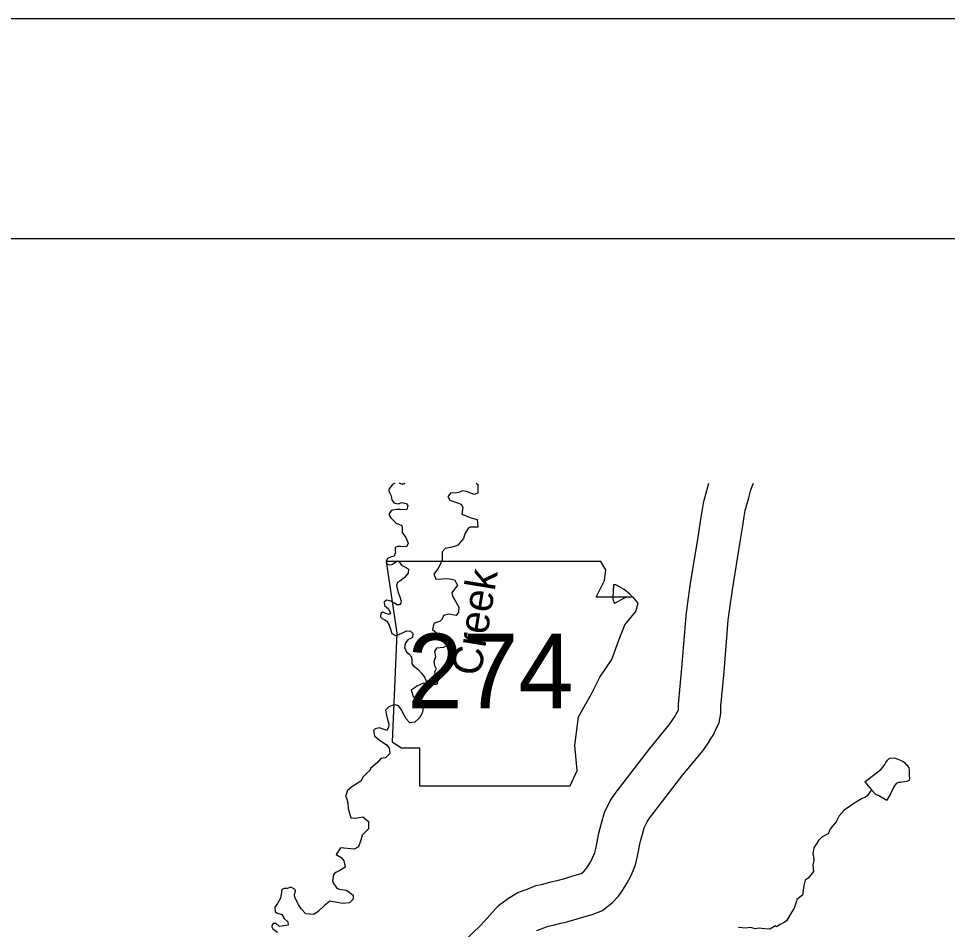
# Model space of a CAD drawing. Extents: x -492261 to -432772, y 1441225 to 1452922.
# Drawn here: x -459727.6 to -459563.1, y 1452485.3 to 1452646.6 of the extents above; entities that cross this region are included whole.
import ezdxf

# ---------------------------------------------------------------- set-up
doc = ezdxf.new("R2010")
doc.units = 0
for name, color, linetype in [('Default', 7, 'Continuous'), ('R_Border', 7, 'Continuous'), ('R_No Plot', 7, 'Continuous')]:
    doc.layers.add(name, color=color, linetype=linetype)

msp = doc.modelspace()

# ---------------------------------------------------------------- linework, layer by layer
at = {"layer": 'Default'}
for points in [[(-459660.96, 1452564.34), (-459661.36, 1452564.09), (-459662.03, 1452563.27), (-459662, 1452563.04), (-459661.87, 1452562.68), (-459661.6, 1452562.08), (-459661.49, 1452561.39), (-459661.15, 1452560.86), (-459660.37, 1452560.65), (-459659.7, 1452560.94), (-459658.96, 1452560.76), (-459658.67, 1452560.41), (-459658.83, 1452559.65), (-459659.15, 1452559.61), (-459659.98, 1452559.7), (-459660.72, 1452559.68), (-459661.34, 1452559.53), (-459661.67, 1452559.38), (-459662.02, 1452558.78), (-459661.66, 1452558.21), (-459661.33, 1452557.84), (-459660.72, 1452557.26), (-459659.7, 1452556.85), (-459659.66, 1452556.3), (-459659.66, 1452555.58), (-459658.98, 1452554.7), (-459658.58, 1452553.72), (-459658.83, 1452553.11), (-459659.26, 1452553.06), (-459659.92, 1452553.11), (-459660.48, 1452553.15), (-459660.88, 1452552.94), (-459660.9, 1452552.38), (-459660.86, 1452552.11), (-459661.08, 1452551.42), (-459661.59, 1452551.3), (-459662.25, 1452550.98), (-459662.46, 1452550.45), (-459662.3, 1452550.01)], [(-459659.2, 1452564.34), (-459659.35, 1452564.17), (-459659.73, 1452564.15), (-459660.21, 1452564.34)], [(-459646.52, 1452564.34), (-459646.24, 1452564.08), (-459646.25, 1452562.59), (-459646.9, 1452562.32), (-459648.28, 1452562.89), (-459649.01, 1452562.99), (-459649.49, 1452562.76), (-459650.18, 1452562.56), (-459651.06, 1452562.62), (-459651.59, 1452561.99), (-459651.21, 1452561.3), (-459649.85, 1452560.88), (-459649.21, 1452560.61)], [(-459649.05, 1452482.89), (-459645.64, 1452486.12), (-459642.56, 1452489.59), (-459640.81, 1452490.84), (-459639.16, 1452491.87), (-459637.23, 1452492.6), (-459635.99, 1452493.08), (-459634.73, 1452493.35), (-459633.3, 1452493.76), (-459632.2, 1452493.97), (-459630.82, 1452494.36), (-459629.59, 1452494.77), (-459628.34, 1452495.08), (-459627.95, 1452495.24), (-459627.49, 1452495.6), (-459627.17, 1452495.95), (-459626.85, 1452496.39), (-459626.32, 1452497.26), (-459625.93, 1452498.03), (-459625.6, 1452498.74), (-459625.52, 1452498.94), (-459625.3, 1452499.9), (-459624.8, 1452502.36), (-459624.34, 1452504.16), (-459623.81, 1452506.02), (-459622.81, 1452508.1), (-459621.93, 1452509.42), (-459615.8, 1452517.35), (-459612.34, 1452521.53), (-459611.69, 1452522.49), (-459611.32, 1452523.06), (-459611.1, 1452523.41), (-459610.94, 1452523.75), (-459610.72, 1452524.24), (-459610.73, 1452525.19), (-459610.09, 1452531.58), (-459609.35, 1452540.86), (-459609.1, 1452542.77), (-459608.59, 1452546.55), (-459607.18, 1452555.12), (-459606.73, 1452557.99), (-459606.45, 1452559.67), (-459606.21, 1452561.11), (-459605.49, 1452563.71)], [(-459605.49, 1452563.69), (-459605.32, 1452564.34)], [(-459598.25, 1452561.74), (-459597.87, 1452563.17), (-459597.61, 1452563.9), (-459597.44, 1452564.34)], [(-459649.21, 1452560.61), (-459648.93, 1452560.06), (-459649.08, 1452558.86), (-459647.4, 1452558.19), (-459646.35, 1452557.88), (-459646.23, 1452556.57), (-459647.59, 1452556.52), (-459647.94, 1452556.3), (-459648.55, 1452555.39), (-459648.78, 1452554.54), (-459649.82, 1452553.34), (-459650.56, 1452553.04), (-459652.01, 1452552.78), (-459652.57, 1452552.2), (-459652.59, 1452550.69), (-459653.25, 1452549.23), (-459653.94, 1452548.42), (-459654.04, 1452548.23), (-459653.69, 1452547.35), (-459651.54, 1452547.46), (-459650.39, 1452547.22), (-459649.85, 1452546.25), (-459650.85, 1452544.93), (-459650.75, 1452544.36), (-459650.13, 1452543.33), (-459649.62, 1452542.38), (-459649.67, 1452541.47), (-459650.08, 1452540.93), (-459651.44, 1452541.14), (-459652.3, 1452540.93), (-459652.59, 1452540.26), (-459652.9, 1452539.91), (-459654.04, 1452539.5), (-459654.26, 1452538.44), (-459653.01, 1452537.45), (-459652, 1452536.37), (-459651.77, 1452535.55), (-459652.31, 1452535.22), (-459653.58, 1452535.13), (-459653.93, 1452534.55), (-459653.77, 1452533.57), (-459654.05, 1452532.68), (-459653.95, 1452532.07), (-459653.62, 1452531.47), (-459653.91, 1452530.88), (-459653.67, 1452529.91), (-459653.42, 1452529.3), (-459653.43, 1452528.82), (-459653.76, 1452528.64), (-459655.88, 1452528.92), (-459656.95, 1452528.47), (-459657.03, 1452528.42), (-459657.33, 1452528.17), (-459658.06, 1452527.7), (-459657.72, 1452526.58), (-459656.91, 1452526.11), (-459656.21, 1452525.31), (-459655.95, 1452524.52), (-459656.09, 1452523.62), (-459656.58, 1452522.76), (-459657.4, 1452522.04), (-459658.29, 1452521.9), (-459658.96, 1452522.59), (-459659.54, 1452523.66), (-459659.72, 1452524.15), (-459660.32, 1452524.93), (-459660.81, 1452525.08), (-459661.44, 1452524.98), (-459662.02, 1452524.75), (-459662.62, 1452524.13), (-459662.35, 1452522.95), (-459662.03, 1452521.65), (-459662.05, 1452521.05), (-459662.39, 1452520.54), (-459663.64, 1452520.99), (-459664.46, 1452520.86), (-459664.74, 1452520.57), (-459664.55, 1452519.59), (-459663.64, 1452518.83), (-459662.51, 1452518.09), (-459661.97, 1452517.4), (-459661.82, 1452516.47), (-459662.58, 1452515.69), (-459663.41, 1452515.58), (-459663.96, 1452514.96), (-459665.25, 1452513.83), (-459665.39, 1452513.45), (-459665.88, 1452513.02), (-459666.57, 1452512.37), (-459666.97, 1452511.56), (-459668.56, 1452510.56), (-459669.36, 1452509.9), (-459669.66, 1452508.88), (-459669.51, 1452508.64), (-459669.26, 1452507.72), (-459669.22, 1452506.72), (-459668.75, 1452505.1), (-459667.9, 1452505.04), (-459666.6, 1452505.24), (-459665.64, 1452504.44), (-459665.6, 1452503.14)], [(-459635.82, 1452485.12), (-459634.55, 1452485.59), (-459633.82, 1452485.88), (-459632.9, 1452486.08), (-459631.56, 1452486.46), (-459630.47, 1452486.67), (-459628.64, 1452487.19), (-459627.5, 1452487.56), (-459625.98, 1452487.94), (-459624.15, 1452488.7), (-459622.37, 1452490.07), (-459621.34, 1452491.21), (-459620.61, 1452492.21), (-459619.77, 1452493.59), (-459619.17, 1452494.76), (-459618.66, 1452495.87), (-459618.32, 1452496.79), (-459617.97, 1452498.3), (-459617.49, 1452500.69), (-459617.1, 1452502.21), (-459616.78, 1452503.34), (-459616.28, 1452504.37), (-459615.83, 1452505.04), (-459609.94, 1452512.67), (-459606.33, 1452517.03), (-459605.45, 1452518.33), (-459605.02, 1452518.99), (-459604.53, 1452519.77), (-459604.13, 1452520.6), (-459603.51, 1452521.98), (-459603.21, 1452523.55), (-459603.22, 1452524.85), (-459602.62, 1452530.91), (-459601.89, 1452540.06), (-459601.67, 1452541.77), (-459601.17, 1452545.44), (-459599.78, 1452553.93), (-459599.32, 1452556.8), (-459599.05, 1452558.44), (-459598.88, 1452559.47), (-459598.26, 1452561.72)], [(-459662.3, 1452550.01), (-459661.9, 1452549.89), (-459661.49, 1452549.95), (-459661.02, 1452550.25), (-459660.51, 1452550.59), (-459660.19, 1452550.39), (-459659.76, 1452549.82), (-459659.53, 1452549.69), (-459658.95, 1452549.43), (-459658.52, 1452549.09), (-459658.61, 1452548.38), (-459659.29, 1452547.6), (-459660.06, 1452547.01), (-459660.45, 1452546.76), (-459660.63, 1452546.23), (-459660.42, 1452545.13), (-459660.12, 1452544.41), (-459659.82, 1452543.46), (-459659.89, 1452543.07), (-459660.12, 1452542.8), (-459660.52, 1452542.78), (-459661.02, 1452543.07), (-459661.63, 1452543.45), (-459662.34, 1452543.6), (-459662.86, 1452543.3), (-459662.77, 1452542.69), (-459662.37, 1452542.33), (-459662.12, 1452542.12), (-459661.74, 1452541.4), (-459661.98, 1452541.09), (-459662.55, 1452541.24), (-459663.06, 1452541.51), (-459663.4, 1452541.25), (-459663.46, 1452540.68), (-459663.19, 1452540.36), (-459662.7, 1452540.12), (-459662.34, 1452539.89), (-459661.93, 1452539.17), (-459661.77, 1452538.67), (-459661.46, 1452537.71), (-459660.85, 1452537.34), (-459660.51, 1452537.4), (-459659.68, 1452537.8), (-459658.88, 1452538.21), (-459658.15, 1452538.12), (-459657.78, 1452537.75), (-459657.8, 1452537.02), (-459658.65, 1452536.61), (-459659.12, 1452535.95), (-459659.26, 1452535.16), (-459658.8, 1452534.42), (-459658.49, 1452534.11), (-459657.98, 1452533.56), (-459657.91, 1452532.93), (-459657.92, 1452532.34), (-459657.66, 1452532.01), (-459656.88, 1452531.39), (-459656.19, 1452530.66), (-459655.61, 1452529.9), (-459655.45, 1452529.48), (-459655.32, 1452529.1), (-459655.3, 1452528.84)], [(-459622.21, 1452546.32), (-459622.34, 1452544.12), (-459622.32, 1452543.85), (-459622.31, 1452543.73), (-459622.27, 1452543.6), (-459622.03, 1452543.04)], [(-459619.08, 1452544.24), (-459618.95, 1452544.28), (-459618.97, 1452544.36), (-459619.32, 1452544.68), (-459620.31, 1452545.5), (-459621.71, 1452546.28), (-459621.82, 1452546.35), (-459622.04, 1452546.34), (-459622.21, 1452546.32)], [(-459619.08, 1452544.24), (-459619.81, 1452544.14), (-459620.35, 1452543.99), (-459622.03, 1452543.04)], [(-459577.71, 1452511.47), (-459574.89, 1452513.62), (-459574.43, 1452514.11), (-459574.14, 1452514.54), (-459573.96, 1452514.88), (-459573.71, 1452515.28), (-459573.31, 1452515.66), (-459572.42, 1452515.7), (-459571.86, 1452515.49), (-459571.26, 1452515.25), (-459570.92, 1452515.07), (-459570.67, 1452514.9), (-459570.42, 1452514.59), (-459570.27, 1452514.44), (-459569.91, 1452513.92), (-459569.87, 1452513.6), (-459569.83, 1452512.6), (-459569.78, 1452512.04), (-459569.86, 1452511.69), (-459570.27, 1452511.49), (-459571.15, 1452511.39), (-459571.39, 1452511.34), (-459571.72, 1452511.32), (-459572.15, 1452511.14), (-459572.57, 1452510.57), (-459573.14, 1452509.34), (-459573.82, 1452508.2)], [(-459577.71, 1452511.47), (-459576.5, 1452510.06), (-459575.79, 1452509.3), (-459575.11, 1452508.95), (-459573.82, 1452508.2)], [(-459576.5, 1452510.06), (-459577.27, 1452509), (-459577.6, 1452508.75), (-459578.2, 1452508.48), (-459579.18, 1452507.89), (-459580.08, 1452507.3), (-459581.36, 1452506.42), (-459582.24, 1452505.42), (-459582.76, 1452504.39), (-459583.81, 1452503.18), (-459584.21, 1452502.23), (-459585.28, 1452501.69), (-459585.92, 1452501.05), (-459586.71, 1452499.79), (-459586.91, 1452498.66), (-459586.8, 1452498.32), (-459586.74, 1452497.55), (-459586.92, 1452496.72), (-459586.79, 1452495.57), (-459587.74, 1452494.4), (-459588.28, 1452494.03), (-459588.49, 1452493.08), (-459588.76, 1452491.38), (-459589.72, 1452490.64), (-459589.78, 1452490.33), (-459590.2, 1452489.08), (-459590.65, 1452488.46), (-459591.56, 1452486.82), (-459592.02, 1452486.58), (-459592.67, 1452486.18), (-459593.32, 1452485.8), (-459593.55, 1452485.97), (-459594.52, 1452485.35), (-459595.39, 1452485.43), (-459596.51, 1452485.55), (-459597.07, 1452485.43), (-459597.98, 1452485.67), (-459598.92, 1452485.53), (-459599.97, 1452485.68), (-459600.09, 1452485.65)], [(-459665.6, 1452503.14), (-459666.73, 1452502), (-459666.96, 1452501.14), (-459667.4, 1452499.96), (-459668.16, 1452499.54), (-459670.57, 1452499.78), (-459671.35, 1452498.58), (-459670.48, 1452498.06), (-459670.01, 1452497.47), (-459669.75, 1452496.37), (-459670.67, 1452495.77), (-459671.37, 1452495.42), (-459671.62, 1452495.24), (-459671.83, 1452495.02), (-459671.97, 1452493.97), (-459671.85, 1452493.59), (-459671.23, 1452492.61), (-459670.75, 1452492.43), (-459669.51, 1452492.3), (-459668.31, 1452491.39), (-459668.31, 1452491.22), (-459668.35, 1452490.67), (-459668.95, 1452490.02), (-459670.19, 1452489.93), (-459671.48, 1452490.17), (-459672.44, 1452490.34), (-459673.37, 1452489.61), (-459674.5, 1452488.52), (-459675.31, 1452487.97), (-459676.71, 1452488.06), (-459677.53, 1452488.99), (-459678.03, 1452489.72), (-459678.68, 1452490.95), (-459678.73, 1452491.48), (-459678.55, 1452492.07), (-459678.61, 1452492.38), (-459679.35, 1452492.78), (-459680.04, 1452492.55), (-459680.47, 1452492.59), (-459680.95, 1452492.41), (-459681.06, 1452491.53), (-459681.2, 1452490.84), (-459681.76, 1452489.91), (-459682.19, 1452489.29), (-459682.16, 1452488.44), (-459681.84, 1452488.29), (-459680.97, 1452487.94), (-459680.57, 1452487.27), (-459679.9, 1452486.65), (-459679.85, 1452486.1), (-459681.37, 1452485.86), (-459681.98, 1452486.39), (-459682.49, 1452486.39), (-459682.71, 1452485.96), (-459682.71, 1452485.78), (-459682.56, 1452485.45), (-459681.72, 1452484.84)]]:
    msp.add_lwpolyline(points, dxfattribs=at)
msp.add_lwpolyline([(-459662.49, 1452550.48), (-459660.58, 1452537.79), (-459661.43, 1452518.55), (-459659.74, 1452517.49), (-459656.56, 1452517.49), (-459656.56, 1452510.72), (-459629.92, 1452510.72), (-459628.65, 1452513.47), (-459629.07, 1452517.91), (-459628.44, 1452522.99), (-459626.11, 1452527.01), (-459624.63, 1452529.97), (-459622.52, 1452533.14), (-459621.25, 1452536.52), (-459620.19, 1452539.27), (-459618.29, 1452541.6), (-459617.86, 1452543.08), (-459618.71, 1452544.14), (-459625.27, 1452544.14), (-459623.79, 1452547.1), (-459623.57, 1452549), (-459624.45, 1452550.46)], close=True, dxfattribs=at)
at = {"layer": 'R_Border'}
msp.add_line((-459957.64, 1452607.65), (-456795.84, 1452607.65), dxfattribs=at)
at = {"layer": 'R_No Plot'}
msp.add_line((-460081.65, 1452646.6), (-456748.31, 1452646.6), dxfattribs=at)
for points in [[(-460081.71, 1452646.6), (-456748.31, 1452646.6), (-456748.31, 1450513.22), (-460081.71, 1450513.22)], [(-457618.44, 1452607.65), (-457618.44, 1452508.85), (-457261.12, 1452508.85), (-457261.12, 1452479.65), (-457029.12, 1452479.65), (-457029.12, 1452236.32), (-456795.84, 1452236.32), (-456795.84, 1450553.05), (-459957.64, 1450553.05), (-459957.64, 1452607.65)]]:
    msp.add_lwpolyline(points, close=True, dxfattribs=at)

# ---------------------------------------------------------------- texts
at = {"layer": 'Default'}
msp.add_text('Creek', height=5.28, rotation=80.6154, dxfattribs=at).set_placement((-459645.78, 1452530.03))
msp.add_text('274', height=13.2, dxfattribs=at).set_placement((-459658.73, 1452524.5))

doc.saveas('drawing.dxf')
